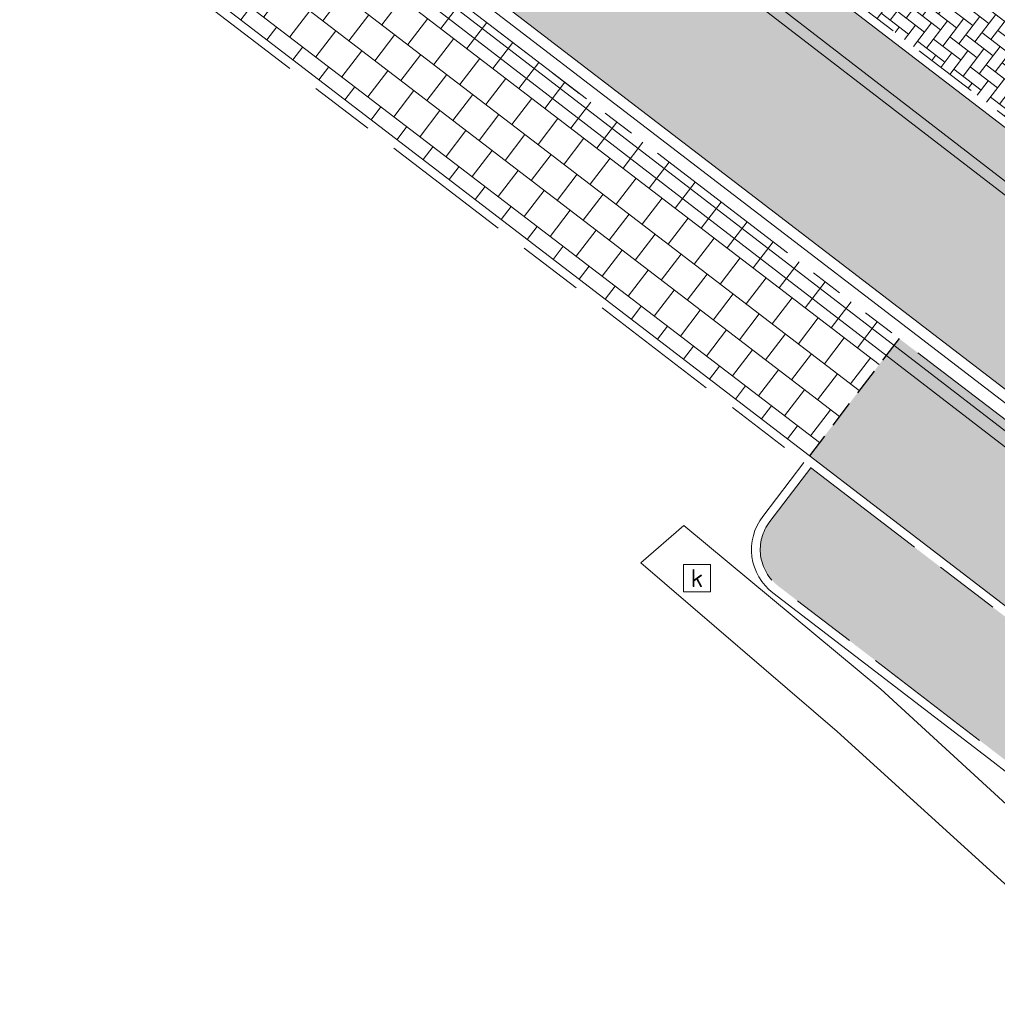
# Model space of a CAD drawing. Header units: metres. Extents: x 187916 to 189411, y 333285 to 334910.
# Tile 304 of 348: x 188938 to 188947, y 334031 to 334040. Entities that reach past the tile are written whole.
import ezdxf
from ezdxf.enums import TextEntityAlignment as Align

# ---------------------------------------------------------------- set-up
doc = ezdxf.new("R2010")
doc.units = ezdxf.units.M
for name, pattern in [('DASHED2', [0.375, 0.25, -0.125]), ('VH-OPSLUITBAND_100X200', [16, 8, -2, 4, -2]), ('VH-TROTTOIRBAND_180-200', [20, 10, -2, 2, -2, 2, -2])]:
    doc.linetypes.add(name, pattern=pattern)
for name, color, linetype, lineweight in [('B-ME-RI-HWA_KOLK-S', 253, 'Continuous', 25), ('B-ME-VH-GOOT-G', 253, 'Continuous', 18), ('B-ME-VH-KANTOPSLUITING_ACHTERKANTBAND-G', 253, 'Continuous', 18), ('B-ME-VH-VERHARDING_BETONSTRAATSTEEN-G', 253, 'Continuous', 18), ('B-ME-VH-VERHARDING_TEGEL-G', 253, 'Continuous', 18), ('N-WE-GR-HAAG-HG01-A', 96, 'Continuous', 35), ('N-WE-VH-KANTOPSLUITING_OPSLUITBAND_80X200-G', 30, 'VH-OPSLUITBAND_100X200', 15), ('N-WE-VH-KANTOPSLUITING_RIJWIELPADBAND_4-12 200-G', 94, 'VH-TROTTOIRBAND_180-200', 15), ('N-WE-VH-KANTOPSLUITING_VOORKANTBAND-G', 7, 'Continuous', 15), ('N-WE-VH-KANTVERHARDING_STREKLAAG_BSS-G', 60, 'Continuous', 18), ('N-WE-VH-VERHARDING_BETONSTRAATSTEEN-GRIJS-A', 250, 'Continuous', 18), ('N-WE-VH-VERHARDING_BETONSTRAATSTEEN-ROOD-A', 11, 'Continuous', 18), ('N-WE-VH-VERHARDING_TEGEL-A', 254, 'Continuous', 5), ('N-WE-VH-VERHARDING_TEGEL_300x300x60-A', 251, 'Continuous', 5)]:
    doc.layers.add(name, color=color, linetype=linetype, lineweight=lineweight)
doc.layers.add('N-WE-VH-MATERIAALSCHEIDING-G', color=7, linetype='DASHED2')
doc.styles.add('NLCS-ISO', font='NLCS-ISO.ttf')

# ---------------------------------------------------------------- blocks, each defined once
blk = doc.blocks.new('SRI-KOLK-SO')
at = {"color": 0, "linetype": 'ByBlock', "lineweight": 18}
blk.add_lwpolyline([(-1.125, -1.125), (1.125, -1.125), (1.125, 1.125), (-1.125, 1.125)], close=True, dxfattribs=at)
at = {"color": 0, "linetype": 'ByBlock', "lineweight": 18, "style": 'NLCS-ISO'}
blk.add_text('k', height=1.5, dxfattribs=at).set_placement((0, 0), align=Align.MIDDLE_CENTER)
blk = doc.blocks.new('DTM')
at = {"layer": 'B-ME-VH-GOOT-G', "ltscale": 0.2, "flags": 128}
for points in [[(188970.847614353, 334009.3113892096), (188967.335, 334012.6529999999), (188960.3629999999, 334019.2659999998), (188955.466, 334023.9419999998), (188945.1839999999, 334033.2779999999), (188943.3870438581, 334034.8196309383), (188943.7799999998, 334035.162)], [(188971.2107283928, 334009.7093468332), (188967.659, 334013.0460000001), (188960.6859999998, 334019.6839999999), (188955.8319999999, 334024.2620000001), (188945.5830000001, 334033.6639999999), (188943.7799999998, 334035.162)]]:
    blk.add_lwpolyline(points, dxfattribs=at)
at = {"layer": 'B-ME-VH-KANTOPSLUITING_ACHTERKANTBAND-G', "ltscale": 0.2, "flags": 128}
for points in [[(189001.835, 333983.946), (189001.256, 333984.662), (188999.884, 333986.283), (188999.031, 333987.2289999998), (188998.126, 333988.153), (188994.6310000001, 333991.585), (188994.0960000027, 333992.1200000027), (188984.486, 334001.6899999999), (188983.9640000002, 334002.2379999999), (188977.372, 334008.7910000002), (188971.1719999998, 334014.7579999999), (188964.1329999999, 334021.7889999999), (188957.2089999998, 334028.6740000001), (188953.8319999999, 334032.0329999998), (188949.27, 334036.1890000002), (188948.6779999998, 334036.6779999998), (188941.2080000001, 334042.426), (188935.0449999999, 334047.1359999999), (188934.96, 334047.2080000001), (188926.7990000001, 334053.3539999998), (188926.5660000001, 334053.5240000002), (188921.977, 334057.3900000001), (188918.1170000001, 334052.858)], [(189000.0929999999, 333981.8960000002), (188993.0520000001, 333990.0410000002), (188992.5109999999, 333990.6490000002), (188983.6400000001, 334000.9010000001), (188983.1039999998, 334001.497), (188975.213, 334009.98), (188973.1570000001, 334008.1800000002), (188971.852, 334007.9130000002), (188970.3360000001, 334008.5890000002), (188972.9580000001, 334011.4900000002), (188965.2379999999, 334018.9139999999), (188959.9619999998, 334023.9410000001), (188952.5669999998, 334030.9160000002), (188948.1779999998, 334034.835), (188947.5690000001, 334035.375), (188939.409, 334041.656), (188935.7170000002, 334044.4019999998), (188934.8790000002, 334045.6060000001)]]:
    blk.add_lwpolyline(points, dxfattribs=at)
at = {"layer": 'B-ME-VH-VERHARDING_BETONSTRAATSTEEN-G', "ltscale": 0.2, "flags": 128}
blk.add_lwpolyline([(189000.0189999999, 333981.8399999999), (188992.96, 333990), (188992.4470000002, 333990.6009999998), (188983.5630000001, 334000.8300000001), (188983.0350000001, 334001.4070000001), (188975.23, 334009.824), (188973.1880000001, 334008.0920000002), (188971.861, 334007.824), (188970.1830000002, 334008.5830000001), (188972.8300000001, 334011.4840000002), (188965.165, 334018.841), (188959.8560000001, 334023.8769999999), (188952.4810000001, 334030.8429999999), (188948.0830000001, 334034.7689999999), (188947.483, 334035.2939999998), (188939.358, 334041.548), (188935.6359999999, 334044.3130000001), (188934.787, 334045.5980000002)], dxfattribs=at)
at = {"layer": 'B-ME-VH-VERHARDING_TEGEL-G', "ltscale": 0.2, "flags": 128}
blk.add_lwpolyline([(189001.9130000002, 333983.986), (188999.1260000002, 333987.2719999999), (188994.71, 333991.659), (188994.1839999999, 333992.2060000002), (188984.5660000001, 334001.7740000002), (188984.0219999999, 334002.3100000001), (188977.4339999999, 334008.8730000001), (188971.2489999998, 334014.827), (188964.1899999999, 334021.8730000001), (188957.2850000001, 334028.7310000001), (188953.898, 334032.085), (188949.3450000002, 334036.2489999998), (188948.733, 334036.7599999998), (188941.236, 334042.5380000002), (188935.2220000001, 334047.1209999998), (188936.318, 334048.577)], dxfattribs=at)
at = {"layer": 'B-ME-RI-HWA_KOLK-S', "xscale": 0.11, "yscale": 0.11, "zscale": 0.11}
blk.add_blockref('SRI-KOLK-SO', (188943.901, 334034.68), dxfattribs=at)
blk = doc.blocks.new('ontwerp Wilhelmina- & Engelenkampstraat')
at = {"layer": 'N-WE-GR-HAAG-HG01-A', "transparency": 33554610}
h = blk.add_hatch(color=256, dxfattribs=at)
h.dxf.hatch_style = 1
edge = h.paths.add_edge_path()
edge.add_arc((188742.2273916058, 333761.2592352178), 338.1800000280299, 49.05927801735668, 50.02686678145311)
edge.add_arc((188972.8912836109, 334036.4156842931), 20.87000003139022, 220.6515221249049, 230.0268667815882, ccw=False)
edge.add_line((188957.057510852, 334022.8197826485), (188948.6724851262, 334032.5849747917))
edge.add_arc((188941.7456837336, 334026.6371749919), 9.12999999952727, 40.65152212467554, 52.54545483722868)
edge.add_line((188947.2979274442, 334033.8848980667), (188944.9433215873, 334035.6886846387))
edge.add_line((188944.9433215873, 334035.6886846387), (188944.5662180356, 334035.1966918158))
edge.add_arc((188944.8995624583, 334034.9411893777), 0.4199999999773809, 142.5304914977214, 232.5454548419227)
edge.add_line((188944.644147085, 334034.6077782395), (188946.6654703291, 334033.0593085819))
edge.add_arc((188941.7456837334, 334026.6371749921), 8.089999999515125, 40.65152212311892, 52.545454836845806, ccw=False)
edge.add_line((188947.8834518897, 334031.907459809), (188956.2684776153, 334022.1422676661))
edge.add_arc((188972.8912836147, 334036.415684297), 21.91000003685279, 220.6515221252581, 230.0268667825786)
edge.add_arc((188742.2273916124, 333761.2592352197), 337.1400000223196, 49.059012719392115, 50.02686678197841, ccw=False)
edge.add_line((188963.148947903, 334015.9296999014), (188992.1015488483, 333990.9661750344))
edge.add_line((188992.1015488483, 333990.9661750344), (188992.7074842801, 333991.6207000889))
edge.add_arc((188830.8329346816, 333816.7655210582), 238.2807240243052, 47.20760788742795, 49.23149635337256)
edge.add_line((188986.4312896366, 333997.2284130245), (188977.8226401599, 334004.6509456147))
edge.add_line((188977.8226401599, 334004.6509456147), (188963.8292576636, 334016.7163262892))
at = {"layer": 'N-WE-VH-VERHARDING_BETONSTRAATSTEEN-GRIJS-A', "transparency": 33554610}
h = blk.add_hatch(dxfattribs=at)
h.set_pattern_fill('AVH-BSS_KEIFORMAAT_ELLEBOOG', color=256, angle=322.5500000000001, pattern_type=2)
h.set_pattern_definition([(322.5500000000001, (188944.6054825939, 334042.712159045), (0.1472050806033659, 0.01951061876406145), [0.315, -0.105]), (232.55, (188944.7331770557, 334042.8788747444), (0.1472050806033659, 0.01951061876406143), [0.315, -0.105])])
h.paths.add_polyline_path([(188941.0643260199, 334045.4248798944), (188940.0061753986, 334044.0436035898), (188947.0884466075, 334038.6181071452), (188948.1466877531, 334039.9995016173)])
at = {"layer": 'N-WE-VH-VERHARDING_BETONSTRAATSTEEN-ROOD-A', "transparency": 33554610}
h = blk.add_hatch(color=11, dxfattribs=at)
h.dxf.hatch_style = 1
edge = h.paths.add_edge_path()
edge.add_line((188869.4491820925, 334094.542638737), (188852.4907898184, 334112.0728967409))
edge.add_arc((188843.8659972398, 334103.7294590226), 11.9999999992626, 44.05005008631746, 56.55024051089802)
edge.add_line((188850.4804640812, 334113.7418927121), (188820.3073898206, 334133.6749884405))
edge.add_arc((188805.4283225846, 334111.1447119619), 27.00000000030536, 56.55909883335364, 77.57157638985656)
edge.add_line((188811.2392575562, 334137.5119840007), (188812.9352801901, 334140.0792830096))
edge.add_line((188812.9352801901, 334140.0792830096), (188812.3023995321, 334140.3974935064))
edge.add_arc((188806.9118602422, 334129.6763888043), 11.99999999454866, 63.30688723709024, 75.36245119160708)
edge.add_arc((188809.8103673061, 334140.7741163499), 0.5300000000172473, -103.12682284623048, 75.36222830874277, ccw=False)
edge.add_arc((188806.9558196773, 334128.5335963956), 12.0389606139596, 76.872954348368, 107.5247479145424)
edge.add_arc((188803.169277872, 334140.518619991), 0.5300000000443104, 109.0439381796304, 287.7295061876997, ccw=False)
edge.add_arc((188806.9118602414, 334129.6763887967), 12.00000000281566, 109.0439381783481, 126.3729337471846)
edge.add_arc((188800.1097075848, 334138.9117349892), 0.530000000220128, 57.084440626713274, 126.3729337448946, ccw=False)
edge.add_line((188800.3977108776, 334139.3566553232), (188801.4950041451, 334138.646361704))
edge.add_arc((188801.2070008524, 334138.2014413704), 0.5299999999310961, -58.26058164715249, 57.08444062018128, ccw=False)
edge.add_line((188801.4858109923, 334137.7507031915), (188797.4037172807, 334135.2256694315))
edge.add_arc((188806.5362186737, 334121.3226862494), 16.63416733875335, 123.2998514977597, 125.0679159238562)
edge.add_line((188796.9791073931, 334134.9372794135), (188798.0268440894, 334133.3541417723))
edge.add_arc((188806.7836234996, 334121.0525640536), 15.10000000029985, 115.7442129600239, 125.44485742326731, ccw=False)
edge.add_line((188800.2248738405, 334134.6537699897), (188801.1424214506, 334135.0592353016))
edge.add_arc((188806.7836235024, 334121.0525640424), 15.10000001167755, 104.2850570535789, 111.93716456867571, ccw=False)
edge.add_line((188803.0577546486, 334135.6856738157), (188804.0375659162, 334135.9007682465))
edge.add_arc((188806.7836234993, 334121.0525640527), 15.10000000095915, 82.52989276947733, 100.47800866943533, ccw=False)
edge.add_line((188808.7467580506, 334136.0244077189), (188808.7687632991, 334136.0214371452))
edge.add_arc((188805.4283225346, 334111.1447119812), 25.09999998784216, 78.72743625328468, 82.35208400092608, ccw=False)
edge.add_line((188810.3347839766, 334135.7604921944), (188811.3142548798, 334135.5448308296))
edge.add_arc((188805.4283225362, 334111.1447119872), 25.09999998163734, 71.84965764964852, 76.43789012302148, ccw=False)
edge.add_line((188813.2472604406, 334134.9957960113), (188814.1938570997, 334134.664393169))
edge.add_arc((188805.428291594, 334111.1446511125), 25.10006782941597, 56.55908105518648, 69.5600938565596, ccw=False)
edge.add_line((188819.2603572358, 334132.0895159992), (188849.4331734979, 334112.1565907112))
edge.add_arc((188843.8659972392, 334103.7294590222), 10.0999999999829, 44.05058068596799, 56.55024050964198, ccw=False)
edge.add_line((188851.1251326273, 334110.7519196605), (188868.1829280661, 334093.1192332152))
edge.add_line((188868.1829280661, 334093.1192332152), (188881.0348001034, 334083.2738341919))
edge.add_line((188881.0348001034, 334083.2738341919), (188881.828636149, 334082.6657023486))
edge.add_line((188881.828636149, 334082.6657023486), (188883.4163082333, 334081.4494386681))
edge.add_line((188883.4163082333, 334081.4494386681), (188884.1637310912, 334080.8768624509))
edge.add_line((188884.1637310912, 334080.8768624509), (188898.5826437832, 334073.2825991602))
edge.add_line((188898.5826437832, 334073.2825991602), (188945.4133650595, 334037.4071145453))
edge.add_line((188945.4133650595, 334037.4071145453), (188946.5688155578, 334038.9154030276))
edge.add_line((188946.5688155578, 334038.9154030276), (188899.6662980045, 334074.845888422))
edge.add_line((188899.6662980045, 334074.845888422), (188886.2560736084, 334081.8913116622))
edge.add_line((188886.2560736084, 334081.8913116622), (188885.3312565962, 334082.3759006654))
edge.add_line((188885.3312565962, 334082.3759006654), (188869.4491820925, 334094.542638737))
h = blk.add_hatch(color=11, dxfattribs=at)
h.dxf.hatch_style = 1
h.paths.add_polyline_path([(189012.5949575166, 333970.9112229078), (189014.1874316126, 333972.5517703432, -0.6590960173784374), (189015.0973028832, 333972.2038594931, 0.09320774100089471), (189014.1035389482, 333976.5265371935, -0.3045375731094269), (189013.9981234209, 333975.9451927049), (189009.8034222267, 333971.6245598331, -0.6784699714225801), (189008.8932034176, 333972.0009178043), (189008.9357583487, 333973.0295145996, 0.2053023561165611), (189003.5302918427, 333986.1260045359), (188999.9380690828, 333989.6399049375, 0.0157093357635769), (188988.7494629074, 333999.9170135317), (188980.1408056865, 334007.339552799), (188966.145066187, 334019.4069657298), (188961.7707177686, 334023.1373027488, -0.04104919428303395), (188959.7508454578, 334025.132453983), (188951.3658197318, 334034.8976461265, 0.05194371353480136), (188949.4567954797, 334036.7030160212), (188946.5688155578, 334038.9154030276), (188945.4133650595, 334037.4071145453), (188945.8832322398, 334037.0471646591), (188948.3013449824, 334035.194727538, -0.05194371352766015), (188949.9243167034, 334033.6598783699), (188958.3093424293, 334023.8946862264, 0.04093049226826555), (188960.5438110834, 334021.6865185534, -0.004220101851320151), (188964.9085915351, 334017.9643425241), (188978.9000973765, 334005.9005799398), (188987.5087468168, 333998.478047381, -0.00985778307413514), (188994.5500118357, 333992.1607062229, -0.005850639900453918), (188998.6094666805, 333988.2816650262), (189002.201677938, 333984.7677758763, -0.1876620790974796), (189007.0136162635, 333974.1472198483), (189007.0368801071, 333973.142961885, -0.03134809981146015), (189006.8944750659, 333971.1336716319), (189006.7298050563, 333970.1427331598, -0.02441795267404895), (189006.3494816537, 333968.6198797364), (189006.0289135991, 333967.6678758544, -0.03134809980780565), (189005.2099037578, 333965.827563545), (189004.7172067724, 333964.9521636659, -0.04493827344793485), (189003.0091613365, 333962.6276156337, 0.01021608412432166), (189002.5600411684, 333962.0977196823), (188996.1640974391, 333954.2310867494, -0.02655848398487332), (188995.08825284, 333953.0427378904), (188989.5730525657, 333947.4895765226), (188990.9019999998, 333946.1869999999), (188997.5847992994, 333953.0784960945, 0.02425854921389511), (188998.5561339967, 333954.1613329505), (189004.2602311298, 333961.1767933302, 0.0881875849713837), (189007.6139240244, 333966.5022946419), (189011.1132124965, 333962.5967501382, 0.04416416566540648), (189012.8605113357, 333964.7059020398, -0.534402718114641), (189011.9793789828, 333964.7208096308, -0.3489145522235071)])
at = {"layer": 'N-WE-VH-VERHARDING_TEGEL-A', "transparency": 33554610}
h = blk.add_hatch(color=256, dxfattribs=at)
h.dxf.hatch_style = 1
edge = h.paths.add_edge_path()
edge.add_line((189005.0774398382, 333966.0503961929), (189004.7963999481, 333966.1754697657))
edge.add_line((189004.7963999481, 333966.1754697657), (189005.3514913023, 333967.4227581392))
edge.add_line((189005.3514913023, 333967.4227581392), (189004.9021726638, 333967.0251241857))
edge.add_line((189004.9021726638, 333967.0251241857), (189004.3386312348, 333967.6619150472))
edge.add_arc((188990.9873448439, 333973.2540935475), 14.47512724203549, 318.5232546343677, 337.2736557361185, ccw=False)
edge.add_arc((189015.7504460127, 333951.3732982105), 18.56999987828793, 138.5459891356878, 140.8872617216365)
edge.add_line((189001.3418684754, 333963.0881515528), (188998.2299600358, 333959.2606880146))
edge.add_arc((188986.5913674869, 333968.7234128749), 14.99999994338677, 318.968795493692, 320.88726171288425, ccw=False)
edge.add_line((188997.9066499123, 333958.8763634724), (188994.352, 333955.3640000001))
edge.add_line((188994.352, 333955.3640000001), (188988.1749999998, 333949.4369999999))
edge.add_line((188988.1749999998, 333949.4369999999), (188987.8974024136, 333949.1319759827))
edge.add_line((188987.8974024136, 333949.1319759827), (188989.4159442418, 333947.6435672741))
edge.add_line((188989.4159442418, 333947.6435672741), (188990.121169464, 333948.3536656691))
edge.add_line((188990.121169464, 333948.3536656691), (188994.9284591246, 333953.194102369))
edge.add_arc((188984.3588302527, 333963.8375484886), 14.99999999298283, 314.8006229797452, 320.8872617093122)
edge.add_line((188995.9974228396, 333954.3748235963), (189002.6917110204, 333962.603027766))
edge.add_arc((188990.957404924, 333973.2728759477), 15.85999999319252, 317.7201703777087, 325.2859657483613)
edge.add_arc((188990.9011020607, 333973.3106094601), 15.92776975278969, 325.2897294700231, 328.8127196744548)
edge.add_line((189004.5269784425, 333965.0626192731), (189005.0174123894, 333965.9340976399))
edge.add_arc((188986.9977766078, 333975.3085658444), 20.31226052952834, 332.5149132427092, 332.8840834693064)
edge = h.paths.add_edge_path()
edge.add_line((189004.3820783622, 333967.7666755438), (189004.7550403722, 333968.0967360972))
edge.add_line((189004.7550403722, 333968.0967360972), (189005.3514913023, 333967.4227581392))
edge.add_line((189005.3514913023, 333967.4227581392), (189005.5277841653, 333967.8188875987))
edge.add_line((189005.5277841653, 333967.8188875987), (189005.8044683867, 333967.6957524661))
edge.add_arc((189002.2938914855, 333969.0386109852), 3.758645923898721, 339.0672525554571, 339.780771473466)
edge.add_line((189005.8209187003, 333967.7395735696), (189006.1400881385, 333968.6872712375))
edge.add_arc((188990.904323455, 333973.2861327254), 15.91471182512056, 343.2037466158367, 348.7513852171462)
edge.add_line((189006.5133136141, 333970.1817038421), (189006.6771933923, 333971.1681841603))
edge.add_line((189006.6771933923, 333971.1681841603), (189006.6887533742, 333971.2568710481))
edge.add_line((189006.6887533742, 333971.2568710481), (189006.4099758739, 333971.2766289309))
edge.add_line((189006.4099758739, 333971.2766289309), (189005.7829767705, 333970.6309725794))
edge.add_line((189005.7829767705, 333970.6309725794), (189005.3525392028, 333971.0489719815))
edge.add_line((189005.3525392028, 333971.0489719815), (189005.9795383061, 333971.6946283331))
edge.add_line((189005.9795383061, 333971.6946283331), (189006.3857358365, 333971.3001685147))
edge.add_line((189006.3857358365, 333971.3001685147), (189006.511366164, 333973.0727728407))
edge.add_line((189006.511366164, 333973.0727728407), (189006.815855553, 333973.0511926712))
edge.add_line((189006.815855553, 333973.0511926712), (189006.8169027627, 333973.1394393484))
edge.add_line((189006.8169027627, 333973.1394393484), (189006.7937924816, 333974.1391722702))
edge.add_arc((188990.9570107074, 333973.2725998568), 15.86047302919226, 3.132042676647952, 45.63115735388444)
edge.add_line((189002.0478383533, 333984.6105073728), (188998.4556279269, 333988.1243957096))
edge.add_arc((188830.8324860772, 333816.7650515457), 239.7113733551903, 45.63147792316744, 46.97233024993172)
edge.add_arc((188830.8329331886, 333816.7655193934), 239.710726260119, 46.97233206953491, 49.23149635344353)
edge.add_line((188987.3650858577, 333998.3114294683), (188978.7564364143, 334005.7339620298))
edge.add_line((188978.7564364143, 334005.7339620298), (188964.7646806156, 334017.7979401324))
edge.add_arc((188742.2273911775, 333761.2592347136), 339.6100006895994, 49.05964081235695, 50.02686678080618)
edge.add_arc((188972.891283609, 334036.4156842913), 19.44000002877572, 220.6515221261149, 230.0268667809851, ccw=False)
edge.add_line((188958.1424315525, 334023.7513657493), (188949.7574058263, 334033.516557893))
edge.add_arc((188941.7456837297, 334026.6371749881), 10.56000000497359, 40.65152212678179, 52.5454548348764)
edge.add_line((188948.167555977, 334035.0200836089), (188945.7505565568, 334036.8716678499))
edge.add_line((188945.7505565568, 334036.8716678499), (188944.9295785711, 334035.7999891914))
edge.add_line((188944.9295785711, 334035.7999891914), (188947.3465779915, 334033.9484049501))
edge.add_arc((188941.7456837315, 334026.6371749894), 9.21000000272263, 40.65152212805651, 52.54545483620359, ccw=False)
edge.add_line((188948.7331799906, 334032.6370913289), (188957.1182057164, 334022.8718991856))
edge.add_arc((188972.8912836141, 334036.4156842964), 20.79000003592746, 220.6515221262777, 230.0268667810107)
edge.add_arc((188742.227391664, 333761.2592352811), 338.259999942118, 49.05929837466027, 50.02686678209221, ccw=False)
edge.add_line((188963.8815891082, 334016.7768360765), (188977.8748805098, 334004.7115339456))
edge.add_line((188977.8748805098, 334004.7115339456), (188986.483529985, 333997.2890013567))
edge.add_arc((188830.8329345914, 333816.7655209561), 238.3607241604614, 46.9723320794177, 49.23149635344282, ccw=False)
edge.add_arc((188830.8320758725, 333816.7646222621), 238.3619670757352, 45.63147792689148, 46.97232858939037, ccw=False)
edge.add_line((188997.5116174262, 333987.1593339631), (189001.1038229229, 333983.6454504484))
edge.add_arc((188990.9574049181, 333973.2728759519), 14.51000000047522, -22.30124424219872, 45.631477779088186, ccw=False)
at = {"layer": 'N-WE-VH-VERHARDING_TEGEL_300x300x60-A', "transparency": 33554610}
h = blk.add_hatch(dxfattribs=at)
h.set_pattern_fill('AVH-TEGEL_300X300_HALFST', color=256, angle=232.55, pattern_type=2)
h.set_pattern_definition([(232.55, (188945.7882284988, 334036.8428086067), (-0.0633380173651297, -0.329375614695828), [0.3, -0.3]), (322.5500000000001, (188945.7882284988, 334036.8428086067), (0.182420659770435, 0.2381652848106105), [])])
h.paths.add_polyline_path([(188938.668285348, 334042.2971642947), (188937.8473073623, 334041.2254856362), (188944.9295785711, 334035.7999891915), (188945.7505565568, 334036.8716678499)])
at = {"layer": 'N-WE-VH-KANTOPSLUITING_OPSLUITBAND_80X200-G', "ltscale": 0.15, "flags": 128}
for points in [[(189009.0157202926, 333973.0262064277, 0.2053344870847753), (189003.5862339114, 333986.1831926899), (188999.9957792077, 333989.6953635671, 0.005853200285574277), (188995.9010677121, 333993.6081342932, 0.009857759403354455), (188988.8017128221, 333999.9775936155), (188980.1930460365, 334007.4001411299), (188966.2037861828, 334019.4619671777, 0.004217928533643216), (188961.8158191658, 334023.2038831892, -0.04093049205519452), (188959.8115403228, 334025.1845705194), (188951.3803689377, 334035.0035038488, 0.05194371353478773), (188949.5616770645, 334036.7234461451), (188947.1992228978, 334038.5332450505), (188939.9109150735, 334044.1165794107), (188899.7131124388, 334074.9108018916), (188887.1784972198, 334081.4969522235)], [(188987.8382364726, 333949.18582198), (188988.1176571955, 333949.4928492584), (188994.2961883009, 333955.4213183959), (188997.8482758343, 333958.9311499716, 0.008320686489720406), (188998.167887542, 333959.3111558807), (189001.2797959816, 333963.1386194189, -0.01021608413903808), (189001.7725072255, 333963.7199464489, 0.3993919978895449), (189001.0478812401, 333983.588261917), (188997.4574265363, 333987.1004327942, 0.005853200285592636), (188993.4241318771, 333990.9545162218, 0.009857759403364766), (188986.4313066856, 333997.2283983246), (188977.8226401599, 334004.6509456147), (188963.8292576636, 334016.7163262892, 0.004221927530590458), (188959.4838043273, 334020.4220480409, -0.04093049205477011), (188957.0575108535, 334022.8197826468), (188948.7369533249, 334032.5098951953, 0.05194371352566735), (188947.219369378, 334033.9450788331), (188944.8798147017, 334035.7373351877), (188919.843012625, 334054.9172107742), (188917.3525689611, 334051.9706702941), (188900.6021005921, 334066.5395712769)], [(188944.9433088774, 334035.6886680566), (188944.5662180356, 334035.1966918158, 0.4142900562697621), (188944.644147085, 334034.6077782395), (188946.6596818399, 334033.0637429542, -0.05194371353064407), (188947.888202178, 334031.9019276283), (188956.2684776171, 334022.142267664, 0.04093049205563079), (188958.815678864, 334019.625048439, -0.004223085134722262), (188963.148947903, 334015.9296999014), (188992.514222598, 333990.6103592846)]]:
    blk.add_lwpolyline(points, format="xyb", dxfattribs=at)
at = {"layer": 'N-WE-VH-KANTOPSLUITING_RIJWIELPADBAND_4-12 200-G', "ltscale": 0.15, "flags": 128}
blk.add_lwpolyline([(189006.7937282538, 333974.1391687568, 0.1875981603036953), (189002.0478383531, 333984.610507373), (188998.4573836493, 333988.1226782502, 0.0058532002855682), (188994.3998945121, 333991.9998808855, 0.009857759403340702), (188987.3651030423, 333998.3114146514), (188978.7564364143, 334005.7339620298), (188964.7646806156, 334017.7979401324, 0.004220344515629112), (188960.4024768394, 334021.5179224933, -0.04093049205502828), (188958.1424315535, 334023.7513657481), (188949.7275468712, 334033.5513316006, 0.05194371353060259), (188948.2039407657, 334034.9922104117), (188945.7494432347, 334036.8725207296), (188898.4615291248, 334073.098245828), (188884.081539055, 334080.6734296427)], format="xyb", dxfattribs=at)
at = {"layer": 'N-WE-VH-KANTOPSLUITING_VOORKANTBAND-G', "ltscale": 0.2, "flags": 128}
for points in [[(189006.9137642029, 333974.1417823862, 0.1876620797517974), (189002.1317508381, 333984.6962902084), (188998.5412961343, 333988.2084610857, 0.005853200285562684), (188994.4817766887, 333992.0876037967, 0.009857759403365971), (188987.4434635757, 333998.4022971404), (188978.8347969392, 334005.8248445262), (188964.8431774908, 334017.8887050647, 0.004220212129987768), (188960.479568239, 334021.6098839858, -0.04093049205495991), (188958.23347385, 334023.8295405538), (188949.8023024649, 334033.6484738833, 0.05194371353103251), (188948.2967628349, 334035.0722671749), (188945.8224190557, 334036.9677810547), (188898.5285519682, 334073.1980665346), (188884.154517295, 334080.768693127)], [(188959.7508454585, 334025.1324539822), (188951.3196740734, 334034.9513873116, 0.05194371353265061), (188949.5130265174, 334036.6599392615), (188899.6644618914, 334074.8472950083)], [(188987.8974024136, 333949.1319759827), (188988.1749999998, 333949.4369999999), (188994.352, 333955.3640000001), (188997.9066499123, 333958.8763634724, 0.008371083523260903), (188998.2299600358, 333959.2606880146), (189001.3418684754, 333963.0881515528, -0.01021608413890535), (189001.8324662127, 333963.6669849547, 0.3993919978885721), (189001.1038228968, 333983.645450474), (188997.513368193, 333987.1576213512, 0.005853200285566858), (188993.4787199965, 333991.012998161, 0.009857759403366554), (188986.4835470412, 333997.2889866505), (188977.8748805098, 334004.7115339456), (188963.8815891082, 334016.7768360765, 0.004221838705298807), (188959.5351985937, 334020.4833557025, -0.04093049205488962), (188957.1182057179, 334022.8718991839), (188948.7867903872, 334032.5746567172, 0.05194371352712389), (188947.2812507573, 334033.9984500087), (188944.928465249, 334035.8008420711)]]:
    blk.add_lwpolyline(points, format="xyb", dxfattribs=at)
blk.add_lwpolyline([(188944.928465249, 334035.8008420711), (188919.8311338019, 334055.0270872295), (188917.3438472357, 334052.0842820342), (188900.654601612, 334066.5999338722)], dxfattribs=at)
at = {"layer": 'N-WE-VH-KANTOPSLUITING_VOORKANTBAND-G', "flags": 128}
blk.add_lwpolyline([(188944.8798147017, 334035.7373351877), (188944.5027238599, 334035.2453589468, 0.4142900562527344), (188944.5954965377, 334034.5442713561), (188946.6110312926, 334033.0002360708, -0.05194371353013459), (188947.8275073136, 334031.8498110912), (188956.2077827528, 334022.0901511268, 0.04093049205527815), (188958.7642845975, 334019.5637407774, -0.004223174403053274), (188963.0966163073, 334015.8691902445), (188992.4619821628, 333990.5497710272)], format="xyb", dxfattribs=at)
at = {"layer": 'N-WE-VH-KANTVERHARDING_STREKLAAG_BSS-G', "flags": 128}
blk.add_lwpolyline([(188898.5826437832, 334073.2825991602), (188945.8832322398, 334037.0471646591), (188948.3013449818, 334035.1947275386, -0.05194371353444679), (188949.9243167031, 334033.6598783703), (188958.3093424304, 334023.8946862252, 0.04093049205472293), (188960.5438110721, 334021.6865185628, -0.004220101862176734), (188964.9085915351, 334017.9643425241), (188978.9000973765, 334005.9005799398), (188987.5087640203, 333998.4780325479, -0.009857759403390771), (188994.5500118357, 333992.1607062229, -0.005853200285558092), (188998.6112232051, 333988.2799467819), (189002.2016779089, 333984.7677759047, -0.1876620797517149), (189007.0136162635, 333974.1472198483), (189007.0368801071, 333973.142961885, -0.03134809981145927), (189006.8944750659, 333971.1336716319), (189006.7298050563, 333970.1427331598, -0.02441795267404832), (189006.3494816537, 333968.6198797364), (189006.0289135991, 333967.6678758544, -0.03134809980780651), (189005.2099037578, 333965.827563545), (189004.7172067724, 333964.9521636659, -0.04493827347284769), (189003.0091613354, 333962.6276156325, 0.01021608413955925)], format="xyb", dxfattribs=at)
at = {"layer": 'N-WE-VH-MATERIAALSCHEIDING-G', "flags": 128}
blk.add_lwpolyline([(188945.7505565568, 334036.8716678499), (188944.9295785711, 334035.7999891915)], dxfattribs=at)

msp = doc.modelspace()

# ---------------------------------------------------------------- block references
msp.add_blockref('DTM', (0, 0))

# ---------------------------------------------------------------- next in the draw order: block references
msp.add_blockref('ontwerp Wilhelmina- & Engelenkampstraat', (0, 0))

doc.saveas('drawing.dxf')
